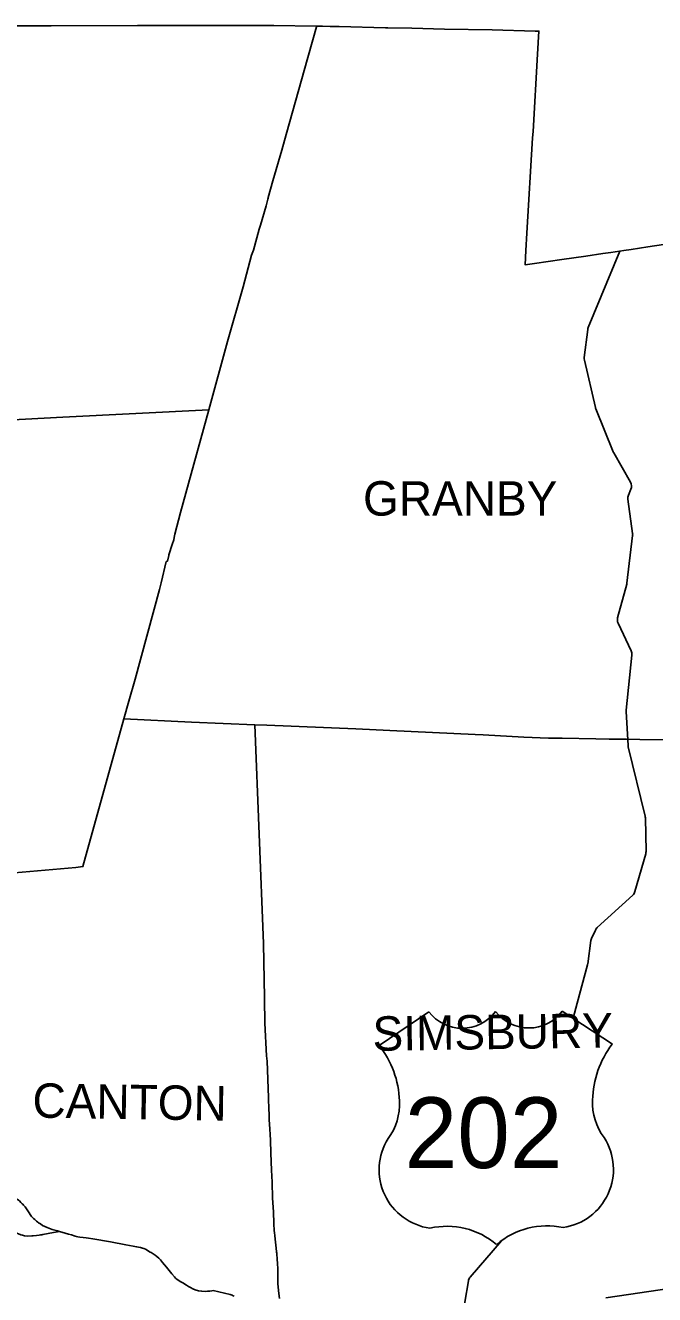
# Model space of a CAD drawing. Extents: x 0 to 2603, y -226 to 830.
# Drawn here: x 160.62 to 185.31, y 653.45 to 703.24 of the extents above; entities that cross this region are included whole.
import ezdxf

# ---------------------------------------------------------------- set-up
doc = ezdxf.new("R2010")
doc.units = 0
for name, color, linetype in [('CT_TSH_Map_Districts', 7, 'Continuous'), ('CT_TSH_Map_Town_Limits', 7, 'Continuous'), ('CT_TSH_Map_Town_Text', 7, 'Continuous'), ('CT_TSH_Map_US_and_State_Routes', 7, 'Continuous')]:
    doc.layers.add(name, color=color, linetype=linetype)

msp = doc.modelspace()

# ---------------------------------------------------------------- linework, layer by layer
at = {"layer": 'CT_TSH_Map_Districts'}
msp.add_lwpolyline([(183.403, 653.32), (185.968, 653.7)], dxfattribs=at)
at = {"layer": 'CT_TSH_Map_Town_Limits'}
for points in [[(159.993, 703.218), (161.43, 703.221), (161.558, 703.218), (161.642, 703.222), (165.026, 703.228), (165.17, 703.225), (165.918, 703.234), (166.035, 703.23), (166.249, 703.231), (167.07, 703.231), (167.678, 703.234), (168.016, 703.23), (168.451, 703.233), (168.682, 703.228), (169.306, 703.235), (170.144, 703.231), (170.199, 703.231), (170.366, 703.234), (172.039, 703.208)], [(172.039, 703.208), (172.04, 703.177), (171.56, 701.469), (171.348, 700.721), (170.854, 698.954), (170.681, 698.346), (170.336, 697.133), (170.155, 696.489), (170.144, 696.46), (170.135, 696.423), (170.066, 696.16), (169.849, 695.399), (169.802, 695.248), (169.711, 694.903), (169.572, 694.417), (169.501, 694.221), (169.164, 692.986), (168.556, 690.835), (167.819, 688.161)], [(172.039, 703.208), (172.276, 703.2), (172.583, 703.19), (172.937, 703.187), (174.754, 703.142), (174.85, 703.134), (175.79, 703.126), (177.067, 703.093), (178.938, 703.056), (180.623, 703.013), (180.77, 703.01), (180.72, 702.11), (180.543, 699.075), (180.525, 698.819), (180.294, 695.09), (180.256, 694.406), (180.229, 693.844), (180.598, 693.891), (181.676, 694.047), (182.615, 694.181), (183.284, 694.285), (183.597, 694.327), (184.099, 694.403), (184.396, 694.45), (185.047, 694.555), (187.145, 694.865)], [(142.996, 686.625), (143.737, 686.68), (146.161, 686.881), (148.236, 687.058), (148.363, 687.05), (149.836, 687.146), (151.592, 687.263), (158.177, 687.659), (162.094, 687.866), (167.819, 688.161)], [(167.819, 688.161), (166.926, 684.891), (166.712, 684.126), (166.492, 683.278), (166.468, 683.151), (166.443, 683.051), (166.378, 682.87), (166.258, 682.471), (166.256, 682.442), (166.202, 682.225), (166.15, 682.203), (165.946, 681.363), (165.89, 681.108), (164.929, 677.595), (164.681, 676.729), (164.49, 676.032)], [(158.379, 669.838), (162.606, 670.208), (162.883, 670.24), (164.49, 676.032)], [(164.49, 676.032), (167.147, 675.899), (169.628, 675.794)], [(185.648, 675.21), (184.735, 675.218), (184.209, 675.231), (183.528, 675.237), (183.011, 675.247), (181.68, 675.274), (181.469, 675.274), (181.15, 675.278), (180.182, 675.321), (178.581, 675.409), (178.267, 675.418), (174.92, 675.576), (173.584, 675.646), (170.104, 675.781), (169.628, 675.794)], [(170.597, 653.292), (170.569, 653.497), (170.534, 653.874), (170.532, 654.181), (170.525, 654.317), (170.526, 654.437), (170.51, 654.701), (170.508, 654.809), (170.486, 655.075), (170.475, 655.112), (170.478, 655.137), (170.415, 655.753), (170.395, 655.879), (170.39, 655.956), (170.376, 656.241), (170.353, 656.698), (170.32, 657.234), (170.307, 657.855), (170.285, 658.327), (170.259, 658.995), (170.237, 659.501), (170.222, 659.726), (170.217, 659.937), (170.195, 660.324), (170.195, 660.446), (170.189, 660.564), (170.178, 660.683), (170.16, 661.176), (170.106, 662.601), (170.086, 662.82), (170.02, 664.093), (170.007, 665.051), (170.003, 665.092), (169.967, 667.222), (169.628, 675.794)], [(183.403, 653.32), (185.968, 653.7)]]:
    msp.add_lwpolyline(points, dxfattribs=at)
at = {"layer": 'CT_TSH_Map_US_and_State_Routes'}
for p, q in [((183.944, 694.38), (182.71, 691.386)), ((182.688, 691.305), (182.552, 690.209)), ((182.557, 690.101), (182.986, 688.241)), ((183.001, 688.194), (183.688, 686.501)), ((183.706, 686.464), (184.364, 685.315)), ((184.263, 684.648), (184.449, 683.31)), ((184.381, 685.038), (184.285, 684.813)), ((184.45, 683.23), (184.225, 681.357)), ((184.216, 681.313), (183.859, 679.996)), ((183.878, 679.781), (184.388, 678.702)), ((184.416, 678.538), (184.197, 676.372)), ((184.196, 676.324), (184.271, 674.992)), ((184.279, 674.936), (184.942, 672.219)), ((184.951, 672.151), (184.976, 670.836)), ((184.964, 670.745), (184.541, 669.262)), ((184.451, 669.117), (183.061, 667.851)), ((182.986, 667.749), (182.84, 667.423)), ((182.815, 667.339), (182.687, 666.425)), ((174.504, 663.225), (176.457, 664.541)), ((181.69, 664.573), (183.653, 663.267)), ((174.504, 663.227), (174.504, 663.225)), ((163.104, 655.663), (163.005, 655.678)), ((163.271, 655.638), (163.104, 655.663)), ((164.854, 655.349), (164.561, 655.404)), ((179.303, 655.563), (178.076, 654.137)), ((166.155, 654.523), (166.007, 654.713)), ((166.729, 653.954), (166.542, 654.067)), ((166.798, 653.912), (166.729, 653.954)), ((166.946, 653.823), (166.798, 653.912)), ((178.005, 653.986), (177.451, 650.697)), ((168.661, 653.449), (167.989, 653.61))]:
    msp.add_line(p, q, dxfattribs=at)
for points in [[(182.679, 666.386), (182.272, 664.886), (182.111, 664.292)], [(160.947, 656.433), (160.871, 656.516), (160.812, 656.586), (160.768, 656.656), (160.718, 656.73), (160.666, 656.82), (160.612, 656.894), (160.554, 656.958), (160.52, 656.994), (160.501, 657.011), (160.479, 657.032), (160.448, 657.065), (160.391, 657.125), (160.358, 657.156), (160.336, 657.171), (160.311, 657.185), (160.268, 657.212), (160.173, 657.28)], [(161.064, 656.325), (160.994, 656.39), (160.947, 656.433)], [(161.541, 656.055), (161.48, 656.079), (161.391, 656.118), (161.299, 656.166), (161.215, 656.219), (161.143, 656.267), (161.114, 656.288), (161.064, 656.325)], [(160.692, 655.747), (160.586, 655.76), (160.512, 655.777), (160.448, 655.799), (160.355, 655.839), (160.29, 655.863), (160.188, 655.889), (160.084, 655.899), (160.012, 655.899), (159.91, 655.891), (159.819, 655.875), (159.695, 655.851), (159.585, 655.811), (159.511, 655.771), (159.441, 655.719), (159.376, 655.647), (159.324, 655.579), (159.278, 655.537), (159.168, 655.441), (159.015, 655.318)], [(161.055, 655.77), (160.935, 655.759), (160.883, 655.756), (160.692, 655.747)], [(161.164, 655.782), (161.055, 655.77)], [(161.215, 655.788), (161.164, 655.782)], [(161.722, 655.88), (161.313, 655.802), (161.269, 655.795), (161.215, 655.788)], [(161.962, 655.925), (161.88, 655.949), (161.682, 656.007), (161.541, 656.055)], [(161.962, 655.925), (161.722, 655.88)], [(162.313, 655.826), (162.182, 655.859), (161.962, 655.925)], [(162.577, 655.745), (162.433, 655.793), (162.313, 655.826)], [(162.758, 655.704), (162.689, 655.715), (162.63, 655.728), (162.577, 655.745)], [(163.005, 655.678), (162.896, 655.692), (162.758, 655.704)], [(164.561, 655.404), (163.964, 655.515), (163.271, 655.638)], [(165.555, 655.096), (165.518, 655.117), (165.338, 655.228), (165.278, 655.256), (165.214, 655.276), (165.137, 655.295), (164.989, 655.325), (164.854, 655.349)], [(166.007, 654.713), (165.92, 654.814), (165.863, 654.873), (165.784, 654.94), (165.718, 654.992), (165.642, 655.043), (165.555, 655.096)], [(166.542, 654.067), (166.515, 654.09), (166.473, 654.142), (166.367, 654.26), (166.155, 654.523)], [(167.989, 653.61), (167.936, 653.597), (167.866, 653.587), (167.768, 653.578), (167.676, 653.575), (167.546, 653.581), (167.423, 653.602), (167.283, 653.64), (167.189, 653.681), (167.098, 653.729), (167.031, 653.77), (166.946, 653.823)]]:
    msp.add_lwpolyline(points, dxfattribs=at)
for centre, radius, start, end in [((182.997, 691.267), 0.311, 157.5885, 172.886), ((182.861, 690.171), 0.311, 172.886, 192.9879), ((183.29, 688.311), 0.311, 192.9879, 202.0951), ((183.976, 686.619), 0.311, 202.0951, 209.8009), ((184.094, 685.16), 0.311, 336.9846, 29.8009), ((184.571, 684.691), 0.311, 156.9846, 187.9185), ((184.141, 683.267), 0.311, 353.1383, 7.9185), ((183.916, 681.395), 0.311, 344.8407, 353.1383), ((184.16, 679.914), 0.311, 164.8407, 205.2951), ((184.107, 678.569), 0.311, 354.2211, 25.2951), ((184.507, 676.341), 0.311, 174.2211, 183.2169), ((184.582, 675.009), 0.311, 183.2169, 193.7034), ((184.639, 672.145), 0.311, 1.1243, 13.7034), ((184.665, 670.83), 0.311, 344.0604, 1.1243), ((184.242, 669.347), 0.311, 312.3067, 344.0604), ((183.27, 667.621), 0.311, 132.3067, 155.7269), ((183.123, 667.295), 0.311, 155.7269, 172.0232), ((182.379, 666.468), 0.311, 344.8204, 352.0232), ((177.758, 665.527), 1.632, 217.1377, 323.3979), ((180.375, 665.539), 1.632, 217.1377, 323.3979), ((171.578, 660.929), 3.722, 1.8086, 38.1428), ((186.598, 660.999), 3.722, 142.3929, 178.7271), ((173.07, 660.905), 2.232, 323.1742, 3.6193), ((185.106, 660.961), 2.232, 176.9164, 217.3614), ((176.812, 658.342), 2.308, 147.9382, 262.1377), ((181.388, 658.363), 2.308, 278.3979, 32.5975), ((177.163, 653.121), 3.009, 49.6665, 102.7966), ((181.086, 653.139), 3.009, 77.739, 130.8691), ((178.312, 653.934), 0.311, 139.3027, 170.428), ((168.55, 652.986), 0.476, 56.4176, 76.5008)]:
    msp.add_arc(centre, radius, start, end, dxfattribs=at)

# ---------------------------------------------------------------- texts
at = {"layer": 'CT_TSH_Map_Town_Text'}
msp.add_text('GRANBY', height=1.35, dxfattribs=at).set_placement((173.873, 684.005))
for s, rotation, p in [('SIMSBURY', 0.8343, (174.254, 663.008)), ('CANTON', 359.0902, (160.895, 660.394))]:
    msp.add_text(s, height=1.35, rotation=rotation, dxfattribs=at).set_placement(p)
at = {"layer": 'CT_TSH_Map_US_and_State_Routes'}
msp.add_text('202', height=2.7737, dxfattribs=at).set_placement((175.507, 658.413))

doc.saveas('drawing.dxf')
